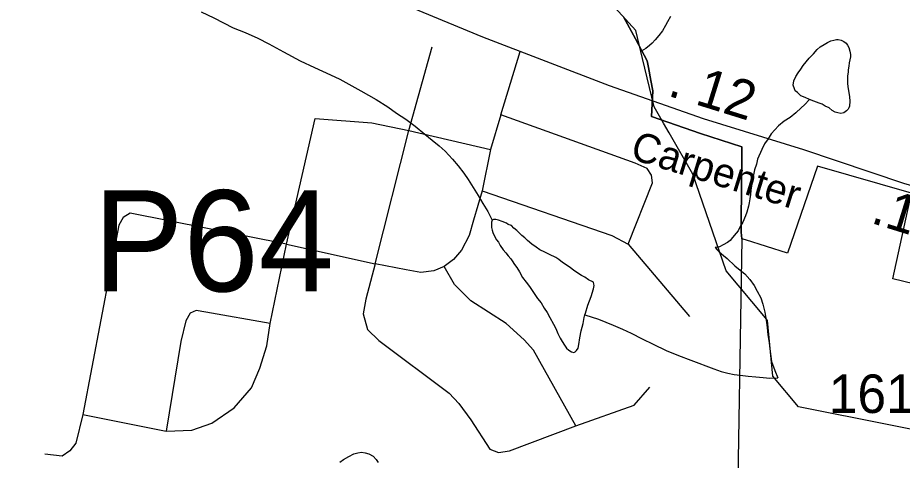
# Model space of a CAD drawing. Extents: x 2001466 to 2224147, y 644118 to 847247.
# Drawn here: x 2041811 to 2044681, y 752641 to 754077 of the extents above; entities that cross this region are included whole.
import ezdxf

# ---------------------------------------------------------------- set-up
doc = ezdxf.new("R2010")
doc.units = 0
for name, color, linetype in [('Exist Boundary Political City Limit New', 7, 'Continuous'), ('Exist Hydrographic Misc Water Feature', 7, 'Continuous'), ('Exist Road Non-System Type 51', 7, 'Continuous'), ('Exist Road Secondary Mileage Hundredths English Label', 7, 'Continuous'), ('Exist Road Secondary Structure Pipe Number Label', 7, 'Continuous'), ('Exist Road Secondary Type 51 Attributed', 7, 'Continuous'), ('Exist Road Secondary Type 51 Label', 7, 'Continuous'), ('Exist Road Secondary Type 51 Number Label', 7, 'Continuous'), ('Map Preparation Boundary City Limit Buffer Line', 7, 'Continuous')]:
    doc.layers.add(name, color=color, linetype=linetype)

msp = doc.modelspace()

# ---------------------------------------------------------------- linework, layer by layer
at = {"layer": 'Exist Boundary Political City Limit New'}
for points in [[(2043776.5, 754080.2), (2043815.2, 754008.2), (2043853.5, 753937), (2043857.5, 753915.3), (2043865.2, 753873.8), (2043871.5, 753839.8), (2043867, 753757.1), (2044026.6, 753701.8), (2044160.8, 753658.7), (2044159.2, 753492.6), (2044158.8, 753445.8), (2044158.1, 753381.8), (2044160.5, 753359.8)], [(2044160.5, 753359.8), (2044144.8, 752384.1), (2045151.2, 752348.2)]]:
    msp.add_lwpolyline(points, dxfattribs=at)
at = {"layer": 'Exist Hydrographic Misc Water Feature'}
msp.add_line((2043924.4, 753703.9), (2043906.5, 753735.2), dxfattribs=at)
for points in [[(2043838.6, 753945.4), (2043817.1, 754035.7), (2043725.2, 754136), (2043667.2, 754343.9), (2043541.1, 754504), (2043199.2, 754711.2), (2043016.1, 754895.4), (2042782.3, 754992.1)], [(2042405.5, 754096.5), (2042447.1, 754076.7), (2042509.4, 754044.6), (2042549.2, 754028.8), (2042589.6, 754010.9), (2042625.3, 753992.9), (2042673.7, 753966.9), (2042727.8, 753937.2), (2042773.6, 753915.3), (2042826, 753891.5), (2042856, 753877.6), (2042924.1, 753839.7), (2042973.7, 753811.4), (2043011.8, 753787.8), (2043039.9, 753767.7), (2043069.9, 753747.8), (2043100.2, 753725.7), (2043132, 753699.8), (2043155.8, 753680), (2043177.9, 753662), (2043198.2, 753643.9), (2043222, 753618), (2043240, 753596.2), (2043258.3, 753572.4), (2043272.2, 753552.4), (2043288.2, 753526), (2043304.4, 753500.4), (2043320.4, 753474.5), (2043336.6, 753448.5), (2043350.6, 753420.4)], [(2043929.2, 754081.5), (2043919.4, 754063.5), (2043913, 754051.5), (2043903.2, 754035.2), (2043891.3, 754019.5), (2043879.6, 754005.5), (2043869.4, 753995.2), (2043861.2, 753987.2), (2043849.3, 753977.2), (2043833.5, 753969)], [(2044379.9, 753812.3), (2044365.6, 753818.2), (2044351.6, 753824.3), (2044341.4, 753834.4), (2044333.4, 753840), (2044331.5, 753846), (2044327.6, 753858), (2044329.5, 753872.3), (2044335.6, 753886), (2044343.6, 753898.1), (2044351.6, 753910.3), (2044359.4, 753922.1), (2044369.5, 753934), (2044379.3, 753946.3), (2044393.5, 753960.4), (2044405.2, 753974.4), (2044415, 753982.3), (2044427.3, 753990.1), (2044439, 753996.5), (2044449.4, 754002.6), (2044459.5, 754004.3), (2044467.5, 754006.3), (2044473.4, 754006.2), (2044483.3, 754004.3), (2044491.1, 754000.3), (2044499.5, 753994.6), (2044503.2, 753988.4), (2044507.3, 753980.4), (2044511.4, 753968.5), (2044513.4, 753958.4), (2044513.4, 753950.7), (2044509.3, 753930.6), (2044507.5, 753920.3), (2044505.6, 753908.5), (2044505.4, 753900.4), (2044503.6, 753888.5), (2044503.4, 753880.4), (2044503.4, 753862.6), (2044505.4, 753846.4), (2044507.7, 753834.3), (2044509.5, 753820.6), (2044511.6, 753806.6), (2044509.7, 753790.6), (2044507.9, 753784.4), (2044505.4, 753780.7), (2044499.9, 753774.6), (2044491.5, 753768.6), (2044481.8, 753766.4), (2044472, 753768.3), (2044463.4, 753770.4), (2044453.3, 753776.4), (2044443.7, 753784.4), (2044431.4, 753790.3), (2044421.4, 753796.3), (2044411.9, 753800.2), (2044393.7, 753806.2), (2044379.9, 753812.3)], [(2043906.5, 753735.2), (2043876.1, 753788.4), (2043838.6, 753945.4)], [(2044379.9, 753812.3), (2044363.7, 753794.1), (2044353.5, 753784.3), (2044336.1, 753768.3), (2044317.8, 753754), (2044297.5, 753742), (2044279.7, 753726.1), (2044255.7, 753700.1), (2044245.8, 753684.2), (2044233.9, 753668.2), (2044225.7, 753649.9), (2044211.8, 753617.9), (2044207.9, 753601.9), (2044201.9, 753584.1), (2044197.8, 753562), (2044196.4, 753550.1), (2044192.1, 753532.1), (2044190.1, 753517.8), (2044188.2, 753503.9), (2044186.4, 753490), (2044184.3, 753476.1), (2044182.3, 753465.8), (2044176.5, 753446), (2044172.2, 753434.1), (2044164.2, 753413.8), (2044154.4, 753397.9), (2044148.6, 753385.8), (2044142.5, 753377.8), (2044130.4, 753363.8), (2044122.4, 753354), (2044114.6, 753347.9), (2044100.4, 753339.9), (2044088.3, 753333.6), (2044074.4, 753331.7)], [(2044232.1, 753109.6), (2044110.1, 753255.4), (2044001.2, 753569.4), (2043924.4, 753703.9)], [(2043350.6, 753420.4), (2043348.3, 753414.3), (2043348.7, 753408.6), (2043348.5, 753402.5), (2043348.7, 753396.4), (2043350.4, 753388.4), (2043352.4, 753380.4), (2043358.6, 753366.5), (2043364.7, 753356.6), (2043370.5, 753348.4), (2043376.4, 753338.6), (2043386.5, 753324.5), (2043394.7, 753314.3), (2043402.7, 753304.6), (2043410.9, 753294.5), (2043415, 753288.6), (2043422.8, 753276.4), (2043430.7, 753266.7), (2043438.7, 753252.5), (2043448.8, 753234.7), (2043461.1, 753218.7), (2043471.1, 753204.6), (2043486.9, 753182.7), (2043497, 753166.6), (2043509.1, 753152.6), (2043518.9, 753134.9), (2043529, 753120.8), (2043537, 753104.9), (2043548.9, 753082.8), (2043557.3, 753068.6), (2043563, 753052.7), (2043571, 753036.9), (2043577.4, 753027), (2043585.2, 753014.9), (2043591.3, 753005), (2043599.1, 752999), (2043607.5, 752992.8), (2043615.3, 752990.8), (2043619.4, 752993), (2043623.5, 752996.9), (2043629, 753005), (2043631.5, 753016.8), (2043635.2, 753039), (2043639.3, 753061), (2043645.2, 753084.8), (2043649.1, 753105), (2043650.8, 753112.8)], [(2043650.8, 753112.8), (2043653, 753119), (2043660.8, 753145), (2043671.1, 753173), (2043678.9, 753197), (2043680.9, 753208.8), (2043680.7, 753212.9), (2043678.7, 753218.9), (2043663.1, 753227), (2043650.8, 753234.9), (2043640.7, 753240.9), (2043618.8, 753254.8), (2043600.7, 753268.9), (2043578.8, 753282.8), (2043566.5, 753292.8), (2043556.9, 753298.7), (2043536.3, 753308.7), (2043520.8, 753316.7), (2043504.6, 753324.4), (2043492.9, 753332.7), (2043478.7, 753342.5), (2043464.6, 753354.4), (2043456.6, 753362.6), (2043446.9, 753370.5), (2043436.7, 753380.6), (2043430.3, 753386.4), (2043420.7, 753394.4), (2043412.7, 753402.5), (2043402.2, 753406.5), (2043396.5, 753410.6), (2043382.6, 753416.4), (2043370.5, 753420.3), (2043362.5, 753422.3), (2043354.3, 753422.3), (2043350.6, 753420.4)], [(2044074.4, 753331.7), (2044080.4, 753323.9), (2044086.7, 753317.7), (2044100.9, 753305.8), (2044112.8, 753295.9), (2044138.4, 753271.7), (2044160.5, 753254.1), (2044170.8, 753246.1), (2044186.8, 753227.9), (2044200.9, 753207.9), (2044210.8, 753190.1), (2044222.7, 753168), (2044228.8, 753148), (2044235, 753122), (2044239.3, 753096.2), (2044243, 753072.1), (2044244.8, 753048.2), (2044248.9, 753022.1), (2044251.2, 753002.3), (2044257.3, 752962), (2044267.2, 752932.1), (2044277.6, 752908.2)], [(2043650.8, 753112.8), (2043694.9, 753099.2), (2043743, 753079.4), (2043773.2, 753067.1), (2043801.1, 753053.5), (2043837.2, 753035.4), (2043872.8, 753017.5), (2043915.1, 752997.7), (2043955.3, 752981.4), (2043995.3, 752965.7), (2044069.3, 752937.8), (2044093.3, 752929.7), (2044115.4, 752923.9), (2044135.5, 752920), (2044155.6, 752917.8), (2044181.2, 752913.9), (2044205.6, 752912.2), (2044229.4, 752910.2), (2044251.2, 752908.1), (2044277.6, 752908.2)], [(2045494.4, 752317), (2045445.2, 752447.3), (2045336.1, 752541.3), (2045278, 752592.6), (2045244.2, 752616.2), (2045203.7, 752631.2), (2045150.1, 752641.5), (2045104.4, 752649.6), (2045065.8, 752656.7), (2045040, 752661.8), (2044936, 752697.1), (2044344, 752814.3), (2044261.2, 752914.4), (2044244.2, 753095.2), (2044232.1, 753109.6)], [(2042856, 752635.5), (2042867.9, 752643.8), (2042885.7, 752653.7), (2042901.9, 752661.7), (2042914, 752665.6), (2042925.9, 752667.8), (2042938, 752665.6), (2042950.1, 752661.8), (2042964, 752654), (2042974.3, 752643.9), (2042980.2, 752633.7)]]:
    msp.add_lwpolyline(points, dxfattribs=at)
at = {"layer": 'Exist Road Non-System Type 51'}
for points in [[(2043080, 753711.4), (2043155.4, 753982.5)], [(2043378.8, 753761.7), (2043441.6, 753967.6)], [(2043378.8, 753761.7), (2043345.3, 753650)], [(2043792.2, 753342.5), (2043870.4, 753541), (2043867.6, 753566.1), (2043853.6, 753588.5), (2043814.5, 753605.2), (2043378.8, 753761.7)], [(2042683.4, 753342.5), (2042775.6, 753750.6)], [(2042775.6, 753750.6), (2042959.9, 753736.6), (2043080, 753711.4)], [(2042971.1, 753278.2), (2043080, 753711.4)], [(2043080, 753711.4), (2043345.3, 753650)], [(2043345.3, 753650), (2043317.4, 753515.8)], [(2043317.4, 753515.8), (2043289.5, 753420.8), (2043275.5, 753370.5), (2043250.4, 753323), (2043225.2, 753292.2), (2043194.5, 753269.9)], [(2043317.4, 753515.8), (2043739.1, 753370.5), (2043792.2, 753342.5)], [(2042683.4, 753342.5), (2042175.1, 753443.1), (2042152.8, 753429.2), (2042138.8, 753404), (2042021.5, 752789.2)], [(2042630.4, 753085.4), (2042683.4, 753342.5)], [(2042683.4, 753342.5), (2042971.1, 753278.2)], [(2043792.2, 753342.5), (2043990.5, 753107.8)], [(2042971.1, 753278.2), (2042940.4, 753163.7), (2042932, 753116.2), (2042946, 753065.8), (2042982.3, 753029.5), (2043211.3, 752859), (2043242, 752825.5), (2043281.1, 752772.4), (2043342.5, 752677.4), (2043370.5, 752666.2), (2043406.8, 752671.8), (2043621.8, 752752.8)], [(2043194.5, 753269.9), (2043161, 753255.9), (2043119.1, 753250.3), (2043071.6, 753258.7), (2042971.1, 753278.2)], [(2043621.8, 752752.8), (2043485, 752998.8), (2043454.3, 753032.3), (2043395.6, 753085.4), (2043281.1, 753158.1), (2043228, 753211.2), (2043194.5, 753269.9)], [(2042630.4, 753085.4), (2042420.9, 753121.7), (2042390.2, 753127.3), (2042370.6, 753118.9), (2042356.7, 753093.8), (2042339.9, 753026.7), (2042292.4, 752736.1)], [(2042292.4, 752736.1), (2042376.2, 752738.9), (2042440.5, 752761.2), (2042513.1, 752811.5), (2042568.9, 752875.8), (2042596.9, 752940.1), (2042619.2, 753012.7), (2042630.4, 753085.4)], [(2043621.8, 752752.8), (2043811.7, 752819.9), (2043862, 752878.6)], [(2042021.5, 752789.2), (2041999.2, 752696.9), (2041979.6, 752671.8), (2041954.5, 752655), (2041898.7, 752660.6)], [(2042021.5, 752789.2), (2042292.4, 752736.1)]]:
    msp.add_lwpolyline(points, dxfattribs=at)
at = {"layer": 'Exist Road Secondary Type 51 Attributed'}
msp.add_lwpolyline([(2045137.1, 753407), (2044686.5, 753539.1), (2044361.5, 753648.2), (2044036.4, 753749.6), (2043730.6, 753856.7), (2043320.3, 754014.2), (2042870.5, 754201.8), (2042570.4, 754321.3), (2042107.7, 754499.3), (2041752.9, 754635.8), (2041497, 754735.6), (2041154.3, 754878.9), (2040933.8, 754952.6), (2040676.3, 755013.8), (2040422.1, 755063.7)], dxfattribs=at)
at = {"layer": 'Map Preparation Boundary City Limit Buffer Line'}
for points in [[(2043776.5, 754080.2), (2043815.2, 754008.2), (2043853.5, 753937), (2043857.5, 753915.3), (2043865.2, 753873.8), (2043871.5, 753839.8), (2043867, 753757.1), (2044026.6, 753701.8), (2044160.8, 753658.7), (2044159.2, 753492.6), (2044158.8, 753445.8), (2044158.1, 753381.8), (2044160.5, 753359.8)], [(2044160.5, 753359.8), (2044158.1, 753381.8), (2044158.8, 753445.8), (2044159.2, 753492.6), (2044160.8, 753658.7), (2044026.6, 753701.8), (2043867, 753757.1), (2043871.5, 753839.8), (2043865.2, 753873.8), (2043857.5, 753915.3), (2043853.5, 753937), (2043815.2, 754008.2), (2043776.5, 754080.2)], [(2045151.2, 752348.2), (2045147.9, 752376.1), (2045120.6, 752597.9), (2045115.5, 752648.7), (2045109.9, 752704.3), (2045105, 752760.1), (2045100.9, 752815.8), (2045110.4, 752816.4), (2045107.8, 752860.6), (2045105.6, 752904.8), (2045103.9, 752949), (2045102.8, 752993.2), (2044844.5, 752987), (2044832.6, 753087.4), (2044820.5, 753188.8), (2044650.5, 753229.9), (2044710.8, 753508.1), (2044406.2, 753595.9), (2044308.4, 753312.7), (2044172, 753356.2), (2044160.5, 753359.8)], [(2044160.5, 753359.8), (2044144.8, 752384.1), (2045151.2, 752348.2)]]:
    msp.add_lwpolyline(points, dxfattribs=at)

# ---------------------------------------------------------------- texts
at = {"layer": 'Exist Road Secondary Mileage Hundredths English Label'}
for s, p in [('. 12', (2043916.4, 753825.2)), ('.11', (2044575.3, 753412.5))]:
    msp.add_text(s, height=125, rotation=342.7684, dxfattribs=at).set_placement(p)
at = {"layer": 'Exist Road Secondary Structure Pipe Number Label'}
msp.add_text('P64', height=328.08, dxfattribs=at).set_placement((2042055.8, 753189.2))
at = {"layer": 'Exist Road Secondary Type 51 Label'}
msp.add_text('Carpenter', height=95, rotation=342.7684, dxfattribs=at).set_placement((2043794.2, 753621))
at = {"layer": 'Exist Road Secondary Type 51 Number Label'}
msp.add_text('1613', height=125, dxfattribs=at).set_placement((2044442.8, 752794.6))

doc.saveas('drawing.dxf')
